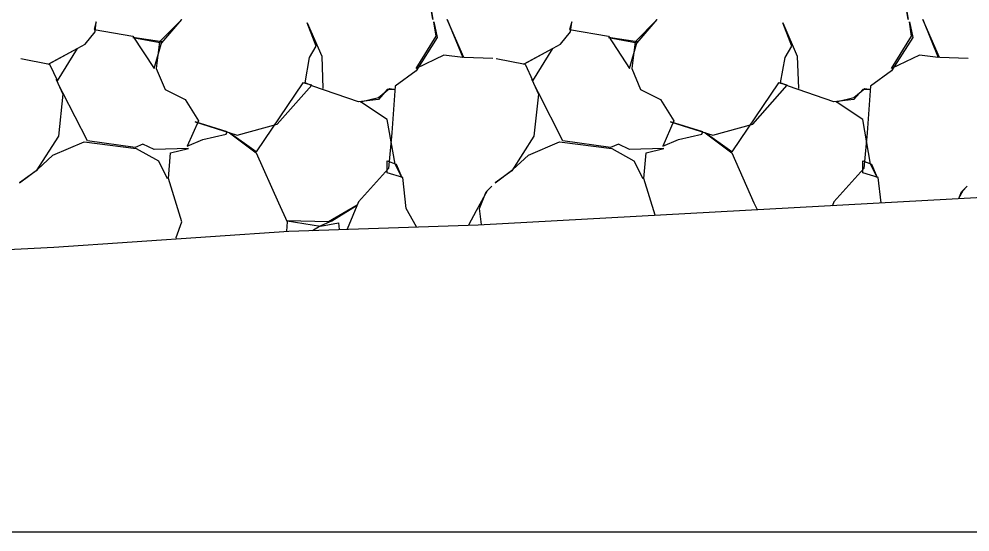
# Model space of a CAD drawing. Extents: x -26 to 4781, y -31 to 24738.
# Drawn here: x 2251.96 to 2260.52, y 7500 to 7504.62 of the extents above; entities that cross this region are included whole.
import ezdxf

# ---------------------------------------------------------------- set-up
doc = ezdxf.new("R2010")
doc.units = 0
for name, color, linetype in [('DESIGN - SHEET - Light Grid', 7, 'Continuous'), ('DESIGN - TRANSPORTATION - Proposed Layout Patterning', 7, 'Continuous'), ('SURVEY - GROUND - Top of Ground', 7, 'Continuous')]:
    doc.layers.add(name, color=color, linetype=linetype)

msp = doc.modelspace()

# ---------------------------------------------------------------- linework, layer by layer
at = {"layer": 'DESIGN - SHEET - Light Grid'}
msp.add_line((2000, 7500), (2300, 7500), dxfattribs=at)
at = {"layer": 'DESIGN - TRANSPORTATION - Proposed Layout Patterning'}
for points in [[(2255.6552, 7504.7913), (2255.6852, 7504.6113), (2255.6552, 7504.8013)], [(2259.9352, 7504.7913), (2259.9652, 7504.6113), (2259.9352, 7504.8013)], [(2251.9752, 7504.2613), (2252.2352, 7504.2113), (2252.3052, 7504.0613), (2252.4852, 7504.3513), (2252.2252, 7504.2113), (2252.5552, 7504.3913), (2252.6452, 7504.5013), (2252.6552, 7504.5913), (2252.6352, 7504.5213), (2252.9852, 7504.4613), (2253.1752, 7504.1713), (2253.2452, 7504.4113), (2252.9852, 7504.4513), (2253.2452, 7504.4013), (2253.4252, 7504.6113), (2253.2252, 7504.4113), (2253.1952, 7504.1713), (2253.2752, 7503.9813), (2253.4552, 7503.8913), (2253.5752, 7503.7013), (2253.4752, 7503.4713), (2253.6152, 7503.5313), (2253.8252, 7503.5813), (2253.8352, 7503.6013), (2253.5452, 7503.6913), (2253.9252, 7503.5713), (2254.2852, 7503.6713), (2254.5952, 7504.0213), (2254.5152, 7504.0413), (2254.0952, 7503.4213), (2253.8552, 7503.5913), (2254.0952, 7503.4113), (2254.2952, 7502.9613), (2254.3752, 7502.7913), (2254.3674, 7502.7057)], [(2255.5383, 7502.7465), (2255.4452, 7502.9113), (2255.4152, 7503.1913), (2255.2752, 7503.2313), (2255.2752, 7503.3413), (2255.3552, 7503.3113), (2255.4052, 7503.1913), (2255.3452, 7503.3113), (2255.2752, 7503.7113), (2255.0352, 7503.8713), (2255.1952, 7503.9113), (2255.2952, 7503.9913), (2255.3452, 7503.9813), (2255.2752, 7503.9813), (2255.1952, 7503.8913), (2255.0152, 7503.8713), (2254.6052, 7504.0113), (2254.5352, 7504.0413), (2254.5752, 7504.2713), (2254.6352, 7504.3713), (2254.5552, 7504.5813), (2254.6852, 7504.2813), (2254.6952, 7503.9913)], [(2256.2252, 7504.2613), (2255.9652, 7504.2713), (2255.8152, 7504.6113), (2255.9552, 7504.2713), (2255.7852, 7504.2913), (2255.5352, 7504.1713), (2255.7152, 7504.4613), (2255.6952, 7504.5913), (2255.7252, 7504.4513), (2255.5352, 7504.1513), (2255.3452, 7504.0113), (2255.3152, 7503.5913), (2255.2852, 7503.2713), (2255.0152, 7502.9713), (2254.9126, 7502.7251)], [(2256.2552, 7504.2613), (2256.5152, 7504.2113), (2256.5852, 7504.0613), (2256.7652, 7504.3513), (2256.5052, 7504.2113), (2256.8352, 7504.3913), (2256.9252, 7504.5013), (2256.9352, 7504.5913), (2256.9152, 7504.5213), (2257.2652, 7504.4613), (2257.4552, 7504.1713), (2257.5252, 7504.4113), (2257.2652, 7504.4513), (2257.5252, 7504.4013), (2257.7052, 7504.6113), (2257.5052, 7504.4113), (2257.4752, 7504.1713), (2257.5552, 7503.9813), (2257.7352, 7503.8913), (2257.8552, 7503.7013), (2257.7552, 7503.4713), (2257.8952, 7503.5313), (2258.1052, 7503.5813), (2258.1152, 7503.6013), (2257.8252, 7503.6913), (2258.2052, 7503.5713), (2258.5652, 7503.6713), (2258.8752, 7504.0213), (2258.7952, 7504.0413), (2258.3752, 7503.4213), (2258.1352, 7503.5913), (2258.3752, 7503.4113), (2258.5752, 7502.9613), (2258.6031, 7502.9019)], [(2259.7197, 7502.9626), (2259.6952, 7503.1913), (2259.5552, 7503.2313), (2259.5552, 7503.3413), (2259.6352, 7503.3113), (2259.6852, 7503.1913), (2259.6252, 7503.3113), (2259.5552, 7503.7113), (2259.3152, 7503.8713), (2259.4752, 7503.9113), (2259.5752, 7503.9913), (2259.6252, 7503.9813), (2259.5552, 7503.9813), (2259.4752, 7503.8913), (2259.2952, 7503.8713), (2258.8852, 7504.0113), (2258.8152, 7504.0413), (2258.8552, 7504.2713), (2258.9152, 7504.3713), (2258.8352, 7504.5813), (2258.9652, 7504.2813), (2258.9752, 7503.9913)], [(2260.5052, 7504.2613), (2260.2452, 7504.2713), (2260.0952, 7504.6113), (2260.2352, 7504.2713), (2260.0652, 7504.2913), (2259.8152, 7504.1713), (2259.9952, 7504.4613), (2259.9752, 7504.5913), (2260.0052, 7504.4513), (2259.8152, 7504.1513), (2259.6252, 7504.0113), (2259.5952, 7503.5913), (2259.5652, 7503.2713), (2259.2952, 7502.9713), (2259.2816, 7502.9388)], [(2253.378, 7502.6384), (2253.3752, 7502.6513), (2253.4252, 7502.7913), (2253.3052, 7503.1813), (2253.3252, 7503.4113), (2253.4852, 7503.4513), (2253.1752, 7503.4413), (2253.0752, 7503.4913), (2253.0052, 7503.4613), (2252.5752, 7503.5213), (2252.3552, 7503.9513), (2252.2952, 7504.0713), (2252.3552, 7503.9413), (2252.3152, 7503.5613), (2252.1152, 7503.2513), (2251.9652, 7503.1413), (2252.1252, 7503.2613), (2252.2652, 7503.3913), (2252.5452, 7503.5113), (2253.0152, 7503.4513), (2253.2152, 7503.3413), (2253.2952, 7503.1813)], [(2257.6865, 7502.852), (2257.5852, 7503.1813), (2257.6052, 7503.4113), (2257.7652, 7503.4513), (2257.4552, 7503.4413), (2257.3552, 7503.4913), (2257.2852, 7503.4613), (2256.8552, 7503.5213), (2256.6352, 7503.9513), (2256.5752, 7504.0713), (2256.6352, 7503.9413), (2256.5952, 7503.5613), (2256.3952, 7503.2513), (2256.2452, 7503.1413), (2256.4052, 7503.2613), (2256.5452, 7503.3913), (2256.8252, 7503.5113), (2257.2952, 7503.4513), (2257.4952, 7503.3413), (2257.5752, 7503.1813)], [(2256.124, 7502.7671), (2256.1052, 7502.9113), (2256.1652, 7503.0613), (2256.2152, 7503.1113), (2256.1752, 7503.0713), (2256.0752, 7502.8913), (2256.0065, 7502.7624)], [(2260.421, 7503.0007), (2260.4452, 7503.0613), (2260.4952, 7503.1113), (2260.4552, 7503.0713), (2260.4158, 7503.0005)], [(2254.6019, 7502.7145), (2254.6652, 7502.7513), (2254.7752, 7502.8013), (2255.0052, 7502.9413), (2254.7452, 7502.7913), (2254.3752, 7502.8013), (2254.6752, 7502.7513), (2254.8352, 7502.7813), (2254.843, 7502.7227)], [(2259.2811, 7502.9388), (2259.2852, 7502.9413), (2259.2808, 7502.9387)]]:
    msp.add_lwpolyline(points, dxfattribs=at)
at = {"layer": 'SURVEY - GROUND - Top of Ground'}
msp.add_lwpolyline([(2232.7785, 7501.7138), (2238.6963, 7501.8845), (2241.0417, 7502.0247), (2244.1909, 7502.1378), (2249.0952, 7502.4012), (2252.2747, 7502.5633), (2254.3899, 7502.7073), (2256.0927, 7502.7654), (2261.7825, 7503.0748), (2266.1665, 7503.2875), (2269.0955, 7503.502), (2271.1105, 7503.6308), (2275.6121, 7503.9522), (2279.3262, 7504.2206), (2283.0279, 7504.4703), (2285.2266, 7504.6561), (2289.3421, 7505.0095), (2298.5272, 7505.7169), (2300, 7505.8337), (2303.265, 7506.0927), (2308.549, 7506.644), (2310.698, 7506.8669), (2312.2752, 7507.0651), (2321.1965, 7508.2914)], dxfattribs=at)

doc.saveas('drawing.dxf')
